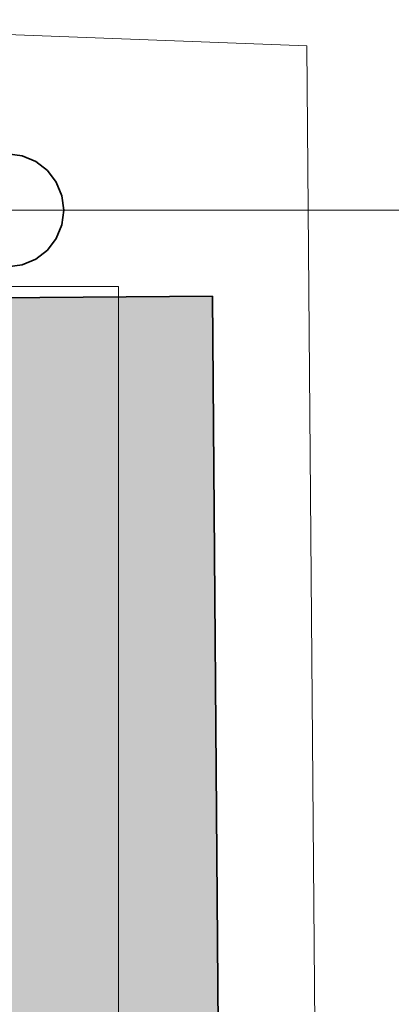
# Model space of a CAD drawing. Extents: x -223 to 557, y -138 to 606.
# Tile 343 of 347: x 308.5 to 312.32, y 333.92 to 344.05. Entities that reach past the tile are written whole.
import ezdxf
from ezdxf.lldxf.tags import DXFTag

# ---------------------------------------------------------------- set-up
doc = ezdxf.new("R2010")
doc.units = 0
doc.layers.get('0').update_dxf_attribs({"lineweight": 35})
doc.layers.add('5_EG-AUSBAU', color=7, linetype='Continuous', lineweight=25)
doc.layers.add('5_EG-HLSE', color=7, linetype='Continuous', lineweight=25)
for name, color, linetype, lineweight, true_color in [('H_Heizkoerper', 1, 'Continuous', 35, 0xff0000), ('H_Heizkoerperflaeche', 7, 'Continuous', 35, 0xc0c0c0), ('H_Ruecklauf', 5, 'Continuous', 35, 0x0000ff), ('H_Ruecklauf_Beschriftung', 5, 'Continuous', 18, 0x0000ff)]:
    doc.layers.add(name, color=color, linetype=linetype, lineweight=lineweight, true_color=true_color)
tags = doc.linetypes.add('ALL_S14', pattern=[0.002, 0.001, -0.001]).pattern_tags.tags
tags[6:7] = [DXFTag(74, 4), DXFTag(75, 0), DXFTag(340, '0'), DXFTag(46, 1.0), DXFTag(50, 0.0), DXFTag(44, 0.0), DXFTag(45, 0.0)]
tags[4:5] = [DXFTag(74, 4), DXFTag(75, 0), DXFTag(340, '0'), DXFTag(46, 1.0), DXFTag(50, 0.0), DXFTag(44, 0.0), DXFTag(45, 0.0)]

# ---------------------------------------------------------------- blocks, each defined once
blk = doc.blocks.new('Referenz-A07ALDUO1N', base_point=(-167.675, -99.33))
at = {"layer": '5_EG-AUSBAU', "color": 0, "lineweight": 13}
for q in [(304.313, 344.05), (311.814, 298.758)]:
    blk.add_line((311.449, 343.782), q, dxfattribs=at)
at = {"layer": '5_EG-HLSE', "color": 0, "linetype": 'ALL_S14', "lineweight": 13, "ltscale": 0.13}
for p, q in [((307.512, 341.306), (309.512, 341.306)), ((309.512, 341.306), (309.516, 301.306))]:
    blk.add_line(p, q, dxfattribs=at)
blk = doc.blocks.new('Heizkörper-A07ALDV21N', base_point=(301.664, 301.733))
at = {"color": 0, "linetype": 'ByBlock', "lineweight": -2, "ltscale": 0.35}
for p, q in [((306.278, 341.172), (310.478, 341.206)), ((310.478, 341.206), (310.769, 305.328))]:
    blk.add_line(p, q, dxfattribs=at)
at = {"layer": 'H_Heizkoerperflaeche', "linetype": 'ByBlock', "lineweight": -2, "ltscale": 0.35}
for points in [[(310.479, 341.172), (306.278, 341.172), (310.478, 341.206)], [(306.569, 305.328), (310.479, 341.172), (306.278, 341.172)], [(310.769, 305.328), (306.569, 305.328), (310.479, 341.172)]]:
    blk.add_solid(points, dxfattribs=at)
blk = doc.blocks.new('Bauteilbeschriftung-A07ALDVU1N', base_point=(307.501, 332.089))
at = {"color": 0, "linetype": 'ByBlock', "lineweight": -2, "ltscale": 0.18}
blk.add_line((320.409, 342.089), (307.501, 342.089), dxfattribs=at)
blk = doc.blocks.new('Geometrie-A07ALE0Q1N', base_point=(199.178, 299.079))
at = {"layer": 'H_Ruecklauf', "lineweight": -2}
for p, q in [((308.521, 342.65), (308.371, 342.669)), ((308.371, 342.669), (308.521, 342.65)), ((308.661, 342.592), (308.521, 342.65)), ((308.521, 342.65), (308.661, 342.592)), ((308.781, 342.499), (308.661, 342.592)), ((308.661, 342.592), (308.781, 342.499)), ((308.873, 342.379), (308.781, 342.499)), ((308.781, 342.499), (308.873, 342.379)), ((308.931, 342.239), (308.873, 342.379)), ((308.873, 342.379), (308.931, 342.239)), ((308.951, 342.089), (308.931, 342.239)), ((308.931, 342.239), (308.951, 342.089)), ((308.931, 341.939), (308.951, 342.089)), ((308.951, 342.089), (308.931, 341.939)), ((308.873, 341.799), (308.931, 341.939)), ((308.931, 341.939), (308.873, 341.799)), ((308.781, 341.679), (308.873, 341.799)), ((308.873, 341.799), (308.781, 341.679)), ((308.521, 341.529), (308.661, 341.587)), ((308.661, 341.587), (308.521, 341.529)), ((308.661, 341.587), (308.781, 341.679)), ((308.781, 341.679), (308.661, 341.587)), ((308.371, 341.509), (308.521, 341.529)), ((308.521, 341.529), (308.371, 341.509))]:
    blk.add_line(p, q, dxfattribs=at)

msp = doc.modelspace()

# ---------------------------------------------------------------- block references
at = {"color": 251, "lineweight": 25, "ltscale": 0.25, "true_color": 0x585858}
msp.add_blockref('Referenz-A07ALDUO1N', (-167.675, -99.33), dxfattribs=at)
at = {"linetype": 'Continuous', "ltscale": 0.35}
msp.add_blockref('Geometrie-A07ALE0Q1N', (199.178, 299.079), dxfattribs=at)
at = {"layer": 'H_Heizkoerper', "ltscale": 0.35}
msp.add_blockref('Heizkörper-A07ALDV21N', (301.664, 301.733), dxfattribs=at)
at = {"layer": 'H_Ruecklauf_Beschriftung', "ltscale": 0.18}
msp.add_blockref('Bauteilbeschriftung-A07ALDVU1N', (307.501, 332.089), dxfattribs=at)

doc.saveas('drawing.dxf')
